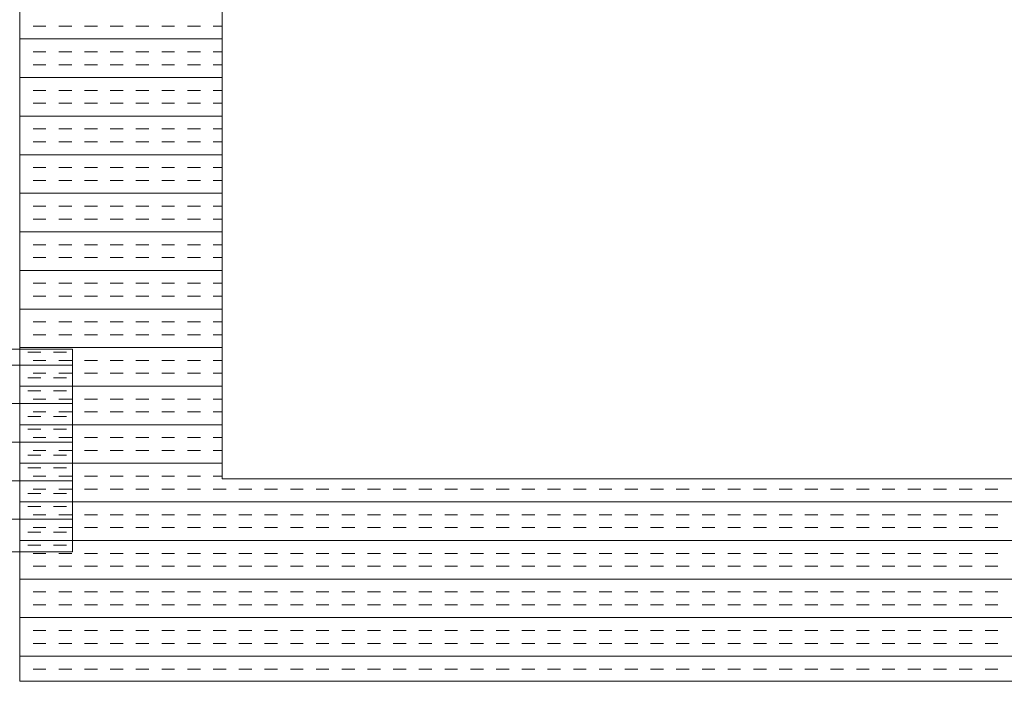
# Model space of a CAD drawing. Extents: x 3940905 to 4145695, y 925352 to 1109797.
# Tile 401 of 656: x 3986447 to 3986690, y 1100654 to 1100817. Entities that reach past the tile are written whole.
import ezdxf

# ---------------------------------------------------------------- set-up
doc = ezdxf.new("R2010")
doc.units = 0
doc.header["$LTSCALE"] = 750
doc.header["$MEASUREMENT"] = 0
doc.layers.add('CKD Equipments', color=252, linetype='CONTINUOUS', lineweight=0)

msp = doc.modelspace()

# ---------------------------------------------------------------- linework, layer by layer
at = {"layer": 'CKD Equipments'}
for p, q in [((3986446.8, 1101353.98), (3986446.8, 1100653.98)), ((3986496.8, 1101303.98), (3986496.8, 1100703.98)), ((3986459.8, 1100735.98), (3985859.8, 1100735.98)), ((3986459.8, 1100685.98), (3986459.8, 1100735.98)), ((3986496.8, 1100703.98), (3987214.8, 1100703.98)), ((3985859.8, 1100685.98), (3986459.8, 1100685.98)), ((3986446.8, 1100653.98), (3987264.8, 1100653.98))]:
    msp.add_line(p, q, dxfattribs=at)
at = {"layer": 'CKD Equipments', "color": 4, "linetype": 'Continuous'}
for p, q in [((3986446.94, 1100815.75), (3986446.8, 1100815.75)), ((3986453.29, 1100815.75), (3986450.11, 1100815.75)), ((3986459.64, 1100815.75), (3986456.46, 1100815.75)), ((3986465.99, 1100815.75), (3986462.81, 1100815.75)), ((3986472.34, 1100815.75), (3986469.16, 1100815.75)), ((3986478.69, 1100815.75), (3986475.51, 1100815.75)), ((3986485.04, 1100815.75), (3986481.86, 1100815.75)), ((3986491.39, 1100815.75), (3986488.21, 1100815.75)), ((3986496.8, 1100815.75), (3986494.56, 1100815.75)), ((3986496.8, 1100812.57), (3986446.8, 1100812.57)), ((3986446.94, 1100809.4), (3986446.8, 1100809.4)), ((3986453.29, 1100809.4), (3986450.11, 1100809.4)), ((3986459.64, 1100809.4), (3986456.46, 1100809.4)), ((3986465.99, 1100809.4), (3986462.81, 1100809.4)), ((3986472.34, 1100809.4), (3986469.16, 1100809.4)), ((3986478.69, 1100809.4), (3986475.51, 1100809.4)), ((3986485.04, 1100809.4), (3986481.86, 1100809.4)), ((3986491.39, 1100809.4), (3986488.21, 1100809.4)), ((3986496.8, 1100809.4), (3986494.56, 1100809.4)), ((3986446.94, 1100806.22), (3986446.8, 1100806.22)), ((3986453.29, 1100806.22), (3986450.11, 1100806.22)), ((3986459.64, 1100806.22), (3986456.46, 1100806.22)), ((3986465.99, 1100806.22), (3986462.81, 1100806.22)), ((3986472.34, 1100806.22), (3986469.16, 1100806.22)), ((3986478.69, 1100806.22), (3986475.51, 1100806.22)), ((3986485.04, 1100806.22), (3986481.86, 1100806.22)), ((3986491.39, 1100806.22), (3986488.21, 1100806.22)), ((3986496.8, 1100806.22), (3986494.56, 1100806.22)), ((3986496.8, 1100803.05), (3986446.8, 1100803.05)), ((3986446.94, 1100799.87), (3986446.8, 1100799.87)), ((3986453.29, 1100799.87), (3986450.11, 1100799.87)), ((3986459.64, 1100799.87), (3986456.46, 1100799.87)), ((3986465.99, 1100799.87), (3986462.81, 1100799.87)), ((3986472.34, 1100799.87), (3986469.16, 1100799.87)), ((3986478.69, 1100799.87), (3986475.51, 1100799.87)), ((3986485.04, 1100799.87), (3986481.86, 1100799.87)), ((3986491.39, 1100799.87), (3986488.21, 1100799.87)), ((3986496.8, 1100799.87), (3986494.56, 1100799.87)), ((3986446.94, 1100796.7), (3986446.8, 1100796.7)), ((3986453.29, 1100796.7), (3986450.11, 1100796.7)), ((3986459.64, 1100796.7), (3986456.46, 1100796.7)), ((3986465.99, 1100796.7), (3986462.81, 1100796.7)), ((3986472.34, 1100796.7), (3986469.16, 1100796.7)), ((3986478.69, 1100796.7), (3986475.51, 1100796.7)), ((3986485.04, 1100796.7), (3986481.86, 1100796.7)), ((3986491.39, 1100796.7), (3986488.21, 1100796.7)), ((3986496.8, 1100796.7), (3986494.56, 1100796.7)), ((3986496.8, 1100793.52), (3986446.8, 1100793.52)), ((3986446.94, 1100790.35), (3986446.8, 1100790.35)), ((3986453.29, 1100790.35), (3986450.11, 1100790.35)), ((3986459.64, 1100790.35), (3986456.46, 1100790.35)), ((3986465.99, 1100790.35), (3986462.81, 1100790.35)), ((3986472.34, 1100790.35), (3986469.16, 1100790.35)), ((3986478.69, 1100790.35), (3986475.51, 1100790.35)), ((3986485.04, 1100790.35), (3986481.86, 1100790.35)), ((3986491.39, 1100790.35), (3986488.21, 1100790.35)), ((3986496.8, 1100790.35), (3986494.56, 1100790.35)), ((3986446.94, 1100787.17), (3986446.8, 1100787.17)), ((3986453.29, 1100787.17), (3986450.11, 1100787.17)), ((3986459.64, 1100787.17), (3986456.46, 1100787.17)), ((3986465.99, 1100787.17), (3986462.81, 1100787.17)), ((3986472.34, 1100787.17), (3986469.16, 1100787.17)), ((3986478.69, 1100787.17), (3986475.51, 1100787.17)), ((3986485.04, 1100787.17), (3986481.86, 1100787.17)), ((3986491.39, 1100787.17), (3986488.21, 1100787.17)), ((3986496.8, 1100787.17), (3986494.56, 1100787.17)), ((3986496.8, 1100784), (3986446.8, 1100784)), ((3986446.94, 1100780.82), (3986446.8, 1100780.82)), ((3986453.29, 1100780.82), (3986450.11, 1100780.82)), ((3986459.64, 1100780.82), (3986456.46, 1100780.82)), ((3986465.99, 1100780.82), (3986462.81, 1100780.82)), ((3986472.34, 1100780.82), (3986469.16, 1100780.82)), ((3986478.69, 1100780.82), (3986475.51, 1100780.82)), ((3986485.04, 1100780.82), (3986481.86, 1100780.82)), ((3986491.39, 1100780.82), (3986488.21, 1100780.82)), ((3986496.8, 1100780.82), (3986494.56, 1100780.82)), ((3986446.94, 1100777.65), (3986446.8, 1100777.65)), ((3986453.29, 1100777.65), (3986450.11, 1100777.65)), ((3986459.64, 1100777.65), (3986456.46, 1100777.65)), ((3986465.99, 1100777.65), (3986462.81, 1100777.65)), ((3986472.34, 1100777.65), (3986469.16, 1100777.65)), ((3986478.69, 1100777.65), (3986475.51, 1100777.65)), ((3986485.04, 1100777.65), (3986481.86, 1100777.65)), ((3986491.39, 1100777.65), (3986488.21, 1100777.65)), ((3986496.8, 1100777.65), (3986494.56, 1100777.65)), ((3986496.8, 1100774.47), (3986446.8, 1100774.47)), ((3986446.94, 1100771.3), (3986446.8, 1100771.3)), ((3986453.29, 1100771.3), (3986450.11, 1100771.3)), ((3986459.64, 1100771.3), (3986456.46, 1100771.3)), ((3986465.99, 1100771.3), (3986462.81, 1100771.3)), ((3986472.34, 1100771.3), (3986469.16, 1100771.3)), ((3986478.69, 1100771.3), (3986475.51, 1100771.3)), ((3986485.04, 1100771.3), (3986481.86, 1100771.3)), ((3986491.39, 1100771.3), (3986488.21, 1100771.3)), ((3986496.8, 1100771.3), (3986494.56, 1100771.3)), ((3986446.94, 1100768.12), (3986446.8, 1100768.12)), ((3986453.29, 1100768.12), (3986450.11, 1100768.12)), ((3986459.64, 1100768.12), (3986456.46, 1100768.12)), ((3986465.99, 1100768.12), (3986462.81, 1100768.12)), ((3986472.34, 1100768.12), (3986469.16, 1100768.12)), ((3986478.69, 1100768.12), (3986475.51, 1100768.12)), ((3986485.04, 1100768.12), (3986481.86, 1100768.12)), ((3986491.39, 1100768.12), (3986488.21, 1100768.12)), ((3986496.8, 1100768.12), (3986494.56, 1100768.12)), ((3986496.8, 1100764.95), (3986446.8, 1100764.95)), ((3986446.94, 1100761.77), (3986446.8, 1100761.77)), ((3986453.29, 1100761.77), (3986450.11, 1100761.77)), ((3986459.64, 1100761.77), (3986456.46, 1100761.77)), ((3986465.99, 1100761.77), (3986462.81, 1100761.77)), ((3986472.34, 1100761.77), (3986469.16, 1100761.77)), ((3986478.69, 1100761.77), (3986475.51, 1100761.77)), ((3986485.04, 1100761.77), (3986481.86, 1100761.77)), ((3986491.39, 1100761.77), (3986488.21, 1100761.77)), ((3986496.8, 1100761.77), (3986494.56, 1100761.77)), ((3986446.94, 1100758.6), (3986446.8, 1100758.6)), ((3986453.29, 1100758.6), (3986450.11, 1100758.6)), ((3986459.64, 1100758.6), (3986456.46, 1100758.6)), ((3986465.99, 1100758.6), (3986462.81, 1100758.6)), ((3986472.34, 1100758.6), (3986469.16, 1100758.6)), ((3986478.69, 1100758.6), (3986475.51, 1100758.6)), ((3986485.04, 1100758.6), (3986481.86, 1100758.6)), ((3986491.39, 1100758.6), (3986488.21, 1100758.6)), ((3986496.8, 1100758.6), (3986494.56, 1100758.6)), ((3986496.8, 1100755.42), (3986446.8, 1100755.42)), ((3986446.94, 1100752.25), (3986446.8, 1100752.25)), ((3986453.29, 1100752.25), (3986450.11, 1100752.25)), ((3986459.64, 1100752.25), (3986456.46, 1100752.25)), ((3986465.99, 1100752.25), (3986462.81, 1100752.25)), ((3986472.34, 1100752.25), (3986469.16, 1100752.25)), ((3986478.69, 1100752.25), (3986475.51, 1100752.25)), ((3986485.04, 1100752.25), (3986481.86, 1100752.25)), ((3986491.39, 1100752.25), (3986488.21, 1100752.25)), ((3986496.8, 1100752.25), (3986494.56, 1100752.25)), ((3986446.94, 1100749.07), (3986446.8, 1100749.07)), ((3986453.29, 1100749.07), (3986450.11, 1100749.07)), ((3986459.64, 1100749.07), (3986456.46, 1100749.07)), ((3986465.99, 1100749.07), (3986462.81, 1100749.07)), ((3986472.34, 1100749.07), (3986469.16, 1100749.07)), ((3986478.69, 1100749.07), (3986475.51, 1100749.07)), ((3986485.04, 1100749.07), (3986481.86, 1100749.07)), ((3986491.39, 1100749.07), (3986488.21, 1100749.07)), ((3986496.8, 1100749.07), (3986494.56, 1100749.07)), ((3986496.8, 1100745.9), (3986446.8, 1100745.9)), ((3986446.94, 1100742.72), (3986446.8, 1100742.72)), ((3986453.29, 1100742.72), (3986450.11, 1100742.72)), ((3986459.64, 1100742.72), (3986456.46, 1100742.72)), ((3986465.99, 1100742.72), (3986462.81, 1100742.72)), ((3986472.34, 1100742.72), (3986469.16, 1100742.72)), ((3986478.69, 1100742.72), (3986475.51, 1100742.72)), ((3986485.04, 1100742.72), (3986481.86, 1100742.72)), ((3986491.39, 1100742.72), (3986488.21, 1100742.72)), ((3986496.8, 1100742.72), (3986494.56, 1100742.72)), ((3986446.94, 1100739.55), (3986446.8, 1100739.55)), ((3986453.29, 1100739.55), (3986450.11, 1100739.55)), ((3986459.64, 1100739.55), (3986456.46, 1100739.55)), ((3986465.99, 1100739.55), (3986462.81, 1100739.55)), ((3986472.34, 1100739.55), (3986469.16, 1100739.55)), ((3986478.69, 1100739.55), (3986475.51, 1100739.55)), ((3986485.04, 1100739.55), (3986481.86, 1100739.55)), ((3986491.39, 1100739.55), (3986488.21, 1100739.55)), ((3986496.8, 1100739.55), (3986494.56, 1100739.55)), ((3986496.8, 1100736.37), (3986446.8, 1100736.37)), ((3986451.99, 1100735.25), (3986448.81, 1100735.25)), ((3986458.34, 1100735.25), (3986455.16, 1100735.25)), ((3986459.8, 1100732.07), (3985859.8, 1100732.07)), ((3986446.94, 1100733.2), (3986446.8, 1100733.2)), ((3986453.29, 1100733.2), (3986450.11, 1100733.2)), ((3986459.64, 1100733.2), (3986456.46, 1100733.2)), ((3986465.99, 1100733.2), (3986462.81, 1100733.2)), ((3986472.34, 1100733.2), (3986469.16, 1100733.2)), ((3986478.69, 1100733.2), (3986475.51, 1100733.2)), ((3986485.04, 1100733.2), (3986481.86, 1100733.2)), ((3986491.39, 1100733.2), (3986488.21, 1100733.2)), ((3986496.8, 1100733.2), (3986494.56, 1100733.2)), ((3986446.94, 1100730.02), (3986446.8, 1100730.02)), ((3986453.29, 1100730.02), (3986450.11, 1100730.02)), ((3986459.64, 1100730.02), (3986456.46, 1100730.02)), ((3986465.99, 1100730.02), (3986462.81, 1100730.02)), ((3986472.34, 1100730.02), (3986469.16, 1100730.02)), ((3986478.69, 1100730.02), (3986475.51, 1100730.02)), ((3986485.04, 1100730.02), (3986481.86, 1100730.02)), ((3986491.39, 1100730.02), (3986488.21, 1100730.02)), ((3986496.8, 1100730.02), (3986494.56, 1100730.02)), ((3986496.8, 1100726.85), (3986446.8, 1100726.85)), ((3986451.99, 1100728.9), (3986448.81, 1100728.9)), ((3986458.34, 1100728.9), (3986455.16, 1100728.9)), ((3986451.99, 1100725.72), (3986448.81, 1100725.72)), ((3986458.34, 1100725.72), (3986455.16, 1100725.72)), ((3986459.8, 1100722.55), (3985859.8, 1100722.55)), ((3986446.94, 1100723.67), (3986446.8, 1100723.67)), ((3986453.29, 1100723.67), (3986450.11, 1100723.67)), ((3986459.64, 1100723.67), (3986456.46, 1100723.67)), ((3986465.99, 1100723.67), (3986462.81, 1100723.67)), ((3986472.34, 1100723.67), (3986469.16, 1100723.67)), ((3986478.69, 1100723.67), (3986475.51, 1100723.67)), ((3986485.04, 1100723.67), (3986481.86, 1100723.67)), ((3986491.39, 1100723.67), (3986488.21, 1100723.67)), ((3986496.8, 1100723.67), (3986494.56, 1100723.67)), ((3986446.94, 1100720.5), (3986446.8, 1100720.5)), ((3986451.99, 1100719.37), (3986448.81, 1100719.37)), ((3986453.29, 1100720.5), (3986450.11, 1100720.5)), ((3986458.34, 1100719.37), (3986455.16, 1100719.37)), ((3986459.64, 1100720.5), (3986456.46, 1100720.5)), ((3986465.99, 1100720.5), (3986462.81, 1100720.5)), ((3986472.34, 1100720.5), (3986469.16, 1100720.5)), ((3986478.69, 1100720.5), (3986475.51, 1100720.5)), ((3986485.04, 1100720.5), (3986481.86, 1100720.5)), ((3986491.39, 1100720.5), (3986488.21, 1100720.5)), ((3986496.8, 1100720.5), (3986494.56, 1100720.5)), ((3986496.8, 1100717.32), (3986446.8, 1100717.32)), ((3986451.99, 1100716.2), (3986448.81, 1100716.2)), ((3986458.34, 1100716.2), (3986455.16, 1100716.2)), ((3986459.8, 1100713.02), (3985859.8, 1100713.02)), ((3986446.94, 1100714.15), (3986446.8, 1100714.15)), ((3986453.29, 1100714.15), (3986450.11, 1100714.15)), ((3986459.64, 1100714.15), (3986456.46, 1100714.15)), ((3986465.99, 1100714.15), (3986462.81, 1100714.15)), ((3986472.34, 1100714.15), (3986469.16, 1100714.15)), ((3986478.69, 1100714.15), (3986475.51, 1100714.15)), ((3986485.04, 1100714.15), (3986481.86, 1100714.15)), ((3986491.39, 1100714.15), (3986488.21, 1100714.15)), ((3986496.8, 1100714.15), (3986494.56, 1100714.15)), ((3986446.94, 1100710.97), (3986446.8, 1100710.97)), ((3986451.99, 1100709.85), (3986448.81, 1100709.85)), ((3986453.29, 1100710.97), (3986450.11, 1100710.97)), ((3986458.34, 1100709.85), (3986455.16, 1100709.85)), ((3986459.64, 1100710.97), (3986456.46, 1100710.97)), ((3986465.99, 1100710.97), (3986462.81, 1100710.97)), ((3986472.34, 1100710.97), (3986469.16, 1100710.97)), ((3986478.69, 1100710.97), (3986475.51, 1100710.97)), ((3986485.04, 1100710.97), (3986481.86, 1100710.97)), ((3986491.39, 1100710.97), (3986488.21, 1100710.97)), ((3986496.8, 1100710.97), (3986494.56, 1100710.97)), ((3986496.8, 1100707.8), (3986446.8, 1100707.8)), ((3986451.99, 1100706.67), (3986448.81, 1100706.67)), ((3986458.34, 1100706.67), (3986455.16, 1100706.67)), ((3986459.8, 1100703.5), (3985859.8, 1100703.5)), ((3986446.94, 1100704.62), (3986446.8, 1100704.62)), ((3986453.29, 1100704.62), (3986450.11, 1100704.62)), ((3986459.64, 1100704.62), (3986456.46, 1100704.62)), ((3986465.99, 1100704.62), (3986462.81, 1100704.62)), ((3986472.34, 1100704.62), (3986469.16, 1100704.62)), ((3986478.69, 1100704.62), (3986475.51, 1100704.62)), ((3986485.04, 1100704.62), (3986481.86, 1100704.62)), ((3986491.39, 1100704.62), (3986488.21, 1100704.62)), ((3986496.8, 1100704.62), (3986494.56, 1100704.62)), ((3986446.94, 1100701.45), (3986446.8, 1100701.45)), ((3986451.99, 1100700.32), (3986448.81, 1100700.32)), ((3986453.29, 1100701.45), (3986450.11, 1100701.45)), ((3986458.34, 1100700.32), (3986455.16, 1100700.32)), ((3986459.64, 1100701.45), (3986456.46, 1100701.45)), ((3986465.99, 1100701.45), (3986462.81, 1100701.45)), ((3986472.34, 1100701.45), (3986469.16, 1100701.45)), ((3986478.69, 1100701.45), (3986475.51, 1100701.45)), ((3986485.04, 1100701.45), (3986481.86, 1100701.45)), ((3986491.39, 1100701.45), (3986488.21, 1100701.45)), ((3986497.74, 1100701.45), (3986494.56, 1100701.45)), ((3986504.09, 1100701.45), (3986500.91, 1100701.45)), ((3986510.44, 1100701.45), (3986507.26, 1100701.45)), ((3986516.79, 1100701.45), (3986513.61, 1100701.45)), ((3986523.14, 1100701.45), (3986519.96, 1100701.45)), ((3986529.49, 1100701.45), (3986526.31, 1100701.45)), ((3986535.84, 1100701.45), (3986532.66, 1100701.45)), ((3986542.19, 1100701.45), (3986539.01, 1100701.45)), ((3986548.54, 1100701.45), (3986545.36, 1100701.45)), ((3986554.89, 1100701.45), (3986551.71, 1100701.45)), ((3986561.24, 1100701.45), (3986558.06, 1100701.45)), ((3986567.59, 1100701.45), (3986564.41, 1100701.45)), ((3986573.94, 1100701.45), (3986570.76, 1100701.45)), ((3986580.29, 1100701.45), (3986577.11, 1100701.45)), ((3986586.64, 1100701.45), (3986583.46, 1100701.45)), ((3986592.99, 1100701.45), (3986589.81, 1100701.45)), ((3986599.34, 1100701.45), (3986596.16, 1100701.45)), ((3986605.69, 1100701.45), (3986602.51, 1100701.45)), ((3986612.04, 1100701.45), (3986608.86, 1100701.45)), ((3986618.39, 1100701.45), (3986615.21, 1100701.45)), ((3986624.74, 1100701.45), (3986621.56, 1100701.45)), ((3986631.09, 1100701.45), (3986627.91, 1100701.45)), ((3986637.44, 1100701.45), (3986634.26, 1100701.45)), ((3986643.79, 1100701.45), (3986640.61, 1100701.45)), ((3986650.14, 1100701.45), (3986646.96, 1100701.45)), ((3986656.49, 1100701.45), (3986653.31, 1100701.45)), ((3986662.84, 1100701.45), (3986659.66, 1100701.45)), ((3986669.19, 1100701.45), (3986666.01, 1100701.45)), ((3986675.54, 1100701.45), (3986672.36, 1100701.45)), ((3986681.89, 1100701.45), (3986678.71, 1100701.45)), ((3986688.24, 1100701.45), (3986685.06, 1100701.45)), ((3987264.8, 1100698.27), (3986446.8, 1100698.27)), ((3986446.94, 1100695.1), (3986446.8, 1100695.1)), ((3986451.99, 1100697.15), (3986448.81, 1100697.15)), ((3986453.29, 1100695.1), (3986450.11, 1100695.1)), ((3986458.34, 1100697.15), (3986455.16, 1100697.15)), ((3986459.64, 1100695.1), (3986456.46, 1100695.1)), ((3986465.99, 1100695.1), (3986462.81, 1100695.1)), ((3986472.34, 1100695.1), (3986469.16, 1100695.1)), ((3986478.69, 1100695.1), (3986475.51, 1100695.1)), ((3986485.04, 1100695.1), (3986481.86, 1100695.1)), ((3986491.39, 1100695.1), (3986488.21, 1100695.1)), ((3986497.74, 1100695.1), (3986494.56, 1100695.1)), ((3986504.09, 1100695.1), (3986500.91, 1100695.1)), ((3986510.44, 1100695.1), (3986507.26, 1100695.1)), ((3986516.79, 1100695.1), (3986513.61, 1100695.1)), ((3986523.14, 1100695.1), (3986519.96, 1100695.1)), ((3986529.49, 1100695.1), (3986526.31, 1100695.1)), ((3986535.84, 1100695.1), (3986532.66, 1100695.1)), ((3986542.19, 1100695.1), (3986539.01, 1100695.1)), ((3986548.54, 1100695.1), (3986545.36, 1100695.1)), ((3986554.89, 1100695.1), (3986551.71, 1100695.1)), ((3986561.24, 1100695.1), (3986558.06, 1100695.1)), ((3986567.59, 1100695.1), (3986564.41, 1100695.1)), ((3986573.94, 1100695.1), (3986570.76, 1100695.1)), ((3986580.29, 1100695.1), (3986577.11, 1100695.1)), ((3986586.64, 1100695.1), (3986583.46, 1100695.1)), ((3986592.99, 1100695.1), (3986589.81, 1100695.1)), ((3986599.34, 1100695.1), (3986596.16, 1100695.1)), ((3986605.69, 1100695.1), (3986602.51, 1100695.1)), ((3986612.04, 1100695.1), (3986608.86, 1100695.1)), ((3986618.39, 1100695.1), (3986615.21, 1100695.1)), ((3986624.74, 1100695.1), (3986621.56, 1100695.1)), ((3986631.09, 1100695.1), (3986627.91, 1100695.1)), ((3986637.44, 1100695.1), (3986634.26, 1100695.1)), ((3986643.79, 1100695.1), (3986640.61, 1100695.1)), ((3986650.14, 1100695.1), (3986646.96, 1100695.1)), ((3986656.49, 1100695.1), (3986653.31, 1100695.1)), ((3986662.84, 1100695.1), (3986659.66, 1100695.1)), ((3986669.19, 1100695.1), (3986666.01, 1100695.1)), ((3986675.54, 1100695.1), (3986672.36, 1100695.1)), ((3986681.89, 1100695.1), (3986678.71, 1100695.1)), ((3986688.24, 1100695.1), (3986685.06, 1100695.1)), ((3986459.8, 1100693.97), (3985859.8, 1100693.97)), ((3986446.94, 1100691.92), (3986446.8, 1100691.92)), ((3986451.99, 1100690.8), (3986448.81, 1100690.8)), ((3986453.29, 1100691.92), (3986450.11, 1100691.92)), ((3986458.34, 1100690.8), (3986455.16, 1100690.8)), ((3986459.64, 1100691.92), (3986456.46, 1100691.92)), ((3986465.99, 1100691.92), (3986462.81, 1100691.92)), ((3986472.34, 1100691.92), (3986469.16, 1100691.92)), ((3986478.69, 1100691.92), (3986475.51, 1100691.92)), ((3986485.04, 1100691.92), (3986481.86, 1100691.92)), ((3986491.39, 1100691.92), (3986488.21, 1100691.92)), ((3986497.74, 1100691.92), (3986494.56, 1100691.92)), ((3986504.09, 1100691.92), (3986500.91, 1100691.92)), ((3986510.44, 1100691.92), (3986507.26, 1100691.92)), ((3986516.79, 1100691.92), (3986513.61, 1100691.92)), ((3986523.14, 1100691.92), (3986519.96, 1100691.92)), ((3986529.49, 1100691.92), (3986526.31, 1100691.92)), ((3986535.84, 1100691.92), (3986532.66, 1100691.92)), ((3986542.19, 1100691.92), (3986539.01, 1100691.92)), ((3986548.54, 1100691.92), (3986545.36, 1100691.92)), ((3986554.89, 1100691.92), (3986551.71, 1100691.92)), ((3986561.24, 1100691.92), (3986558.06, 1100691.92)), ((3986567.59, 1100691.92), (3986564.41, 1100691.92)), ((3986573.94, 1100691.92), (3986570.76, 1100691.92)), ((3986580.29, 1100691.92), (3986577.11, 1100691.92)), ((3986586.64, 1100691.92), (3986583.46, 1100691.92)), ((3986592.99, 1100691.92), (3986589.81, 1100691.92)), ((3986599.34, 1100691.92), (3986596.16, 1100691.92)), ((3986605.69, 1100691.92), (3986602.51, 1100691.92)), ((3986612.04, 1100691.92), (3986608.86, 1100691.92)), ((3986618.39, 1100691.92), (3986615.21, 1100691.92)), ((3986624.74, 1100691.92), (3986621.56, 1100691.92)), ((3986631.09, 1100691.92), (3986627.91, 1100691.92)), ((3986637.44, 1100691.92), (3986634.26, 1100691.92)), ((3986643.79, 1100691.92), (3986640.61, 1100691.92)), ((3986650.14, 1100691.92), (3986646.96, 1100691.92)), ((3986656.49, 1100691.92), (3986653.31, 1100691.92)), ((3986662.84, 1100691.92), (3986659.66, 1100691.92)), ((3986669.19, 1100691.92), (3986666.01, 1100691.92)), ((3986675.54, 1100691.92), (3986672.36, 1100691.92)), ((3986681.89, 1100691.92), (3986678.71, 1100691.92)), ((3986688.24, 1100691.92), (3986685.06, 1100691.92)), ((3987264.8, 1100688.75), (3986446.8, 1100688.75)), ((3986446.94, 1100685.57), (3986446.8, 1100685.57)), ((3986451.99, 1100687.62), (3986448.81, 1100687.62)), ((3986453.29, 1100685.57), (3986450.11, 1100685.57)), ((3986458.34, 1100687.62), (3986455.16, 1100687.62)), ((3986459.64, 1100685.57), (3986456.46, 1100685.57)), ((3986465.99, 1100685.57), (3986462.81, 1100685.57)), ((3986472.34, 1100685.57), (3986469.16, 1100685.57)), ((3986478.69, 1100685.57), (3986475.51, 1100685.57)), ((3986485.04, 1100685.57), (3986481.86, 1100685.57)), ((3986491.39, 1100685.57), (3986488.21, 1100685.57)), ((3986497.74, 1100685.57), (3986494.56, 1100685.57)), ((3986504.09, 1100685.57), (3986500.91, 1100685.57)), ((3986510.44, 1100685.57), (3986507.26, 1100685.57)), ((3986516.79, 1100685.57), (3986513.61, 1100685.57)), ((3986523.14, 1100685.57), (3986519.96, 1100685.57)), ((3986529.49, 1100685.57), (3986526.31, 1100685.57)), ((3986535.84, 1100685.57), (3986532.66, 1100685.57)), ((3986542.19, 1100685.57), (3986539.01, 1100685.57)), ((3986548.54, 1100685.57), (3986545.36, 1100685.57)), ((3986554.89, 1100685.57), (3986551.71, 1100685.57)), ((3986561.24, 1100685.57), (3986558.06, 1100685.57)), ((3986567.59, 1100685.57), (3986564.41, 1100685.57)), ((3986573.94, 1100685.57), (3986570.76, 1100685.57)), ((3986580.29, 1100685.57), (3986577.11, 1100685.57)), ((3986586.64, 1100685.57), (3986583.46, 1100685.57)), ((3986592.99, 1100685.57), (3986589.81, 1100685.57)), ((3986599.34, 1100685.57), (3986596.16, 1100685.57)), ((3986605.69, 1100685.57), (3986602.51, 1100685.57)), ((3986612.04, 1100685.57), (3986608.86, 1100685.57)), ((3986618.39, 1100685.57), (3986615.21, 1100685.57)), ((3986624.74, 1100685.57), (3986621.56, 1100685.57)), ((3986631.09, 1100685.57), (3986627.91, 1100685.57)), ((3986637.44, 1100685.57), (3986634.26, 1100685.57)), ((3986643.79, 1100685.57), (3986640.61, 1100685.57)), ((3986650.14, 1100685.57), (3986646.96, 1100685.57)), ((3986656.49, 1100685.57), (3986653.31, 1100685.57)), ((3986662.84, 1100685.57), (3986659.66, 1100685.57)), ((3986669.19, 1100685.57), (3986666.01, 1100685.57)), ((3986675.54, 1100685.57), (3986672.36, 1100685.57)), ((3986681.89, 1100685.57), (3986678.71, 1100685.57)), ((3986688.24, 1100685.57), (3986685.06, 1100685.57)), ((3986446.94, 1100682.4), (3986446.8, 1100682.4)), ((3986453.29, 1100682.4), (3986450.11, 1100682.4)), ((3986459.64, 1100682.4), (3986456.46, 1100682.4)), ((3986465.99, 1100682.4), (3986462.81, 1100682.4)), ((3986472.34, 1100682.4), (3986469.16, 1100682.4)), ((3986478.69, 1100682.4), (3986475.51, 1100682.4)), ((3986485.04, 1100682.4), (3986481.86, 1100682.4)), ((3986491.39, 1100682.4), (3986488.21, 1100682.4)), ((3986497.74, 1100682.4), (3986494.56, 1100682.4)), ((3986504.09, 1100682.4), (3986500.91, 1100682.4)), ((3986510.44, 1100682.4), (3986507.26, 1100682.4)), ((3986516.79, 1100682.4), (3986513.61, 1100682.4)), ((3986523.14, 1100682.4), (3986519.96, 1100682.4)), ((3986529.49, 1100682.4), (3986526.31, 1100682.4)), ((3986535.84, 1100682.4), (3986532.66, 1100682.4)), ((3986542.19, 1100682.4), (3986539.01, 1100682.4)), ((3986548.54, 1100682.4), (3986545.36, 1100682.4)), ((3986554.89, 1100682.4), (3986551.71, 1100682.4)), ((3986561.24, 1100682.4), (3986558.06, 1100682.4)), ((3986567.59, 1100682.4), (3986564.41, 1100682.4)), ((3986573.94, 1100682.4), (3986570.76, 1100682.4)), ((3986580.29, 1100682.4), (3986577.11, 1100682.4)), ((3986586.64, 1100682.4), (3986583.46, 1100682.4)), ((3986592.99, 1100682.4), (3986589.81, 1100682.4)), ((3986599.34, 1100682.4), (3986596.16, 1100682.4)), ((3986605.69, 1100682.4), (3986602.51, 1100682.4)), ((3986612.04, 1100682.4), (3986608.86, 1100682.4)), ((3986618.39, 1100682.4), (3986615.21, 1100682.4)), ((3986624.74, 1100682.4), (3986621.56, 1100682.4)), ((3986631.09, 1100682.4), (3986627.91, 1100682.4)), ((3986637.44, 1100682.4), (3986634.26, 1100682.4)), ((3986643.79, 1100682.4), (3986640.61, 1100682.4)), ((3986650.14, 1100682.4), (3986646.96, 1100682.4)), ((3986656.49, 1100682.4), (3986653.31, 1100682.4)), ((3986662.84, 1100682.4), (3986659.66, 1100682.4)), ((3986669.19, 1100682.4), (3986666.01, 1100682.4)), ((3986675.54, 1100682.4), (3986672.36, 1100682.4)), ((3986681.89, 1100682.4), (3986678.71, 1100682.4)), ((3986688.24, 1100682.4), (3986685.06, 1100682.4)), ((3987264.8, 1100679.22), (3986446.8, 1100679.22)), ((3986446.94, 1100676.05), (3986446.8, 1100676.05)), ((3986453.29, 1100676.05), (3986450.11, 1100676.05)), ((3986459.64, 1100676.05), (3986456.46, 1100676.05)), ((3986465.99, 1100676.05), (3986462.81, 1100676.05)), ((3986472.34, 1100676.05), (3986469.16, 1100676.05)), ((3986478.69, 1100676.05), (3986475.51, 1100676.05)), ((3986485.04, 1100676.05), (3986481.86, 1100676.05)), ((3986491.39, 1100676.05), (3986488.21, 1100676.05)), ((3986497.74, 1100676.05), (3986494.56, 1100676.05)), ((3986504.09, 1100676.05), (3986500.91, 1100676.05)), ((3986510.44, 1100676.05), (3986507.26, 1100676.05)), ((3986516.79, 1100676.05), (3986513.61, 1100676.05)), ((3986523.14, 1100676.05), (3986519.96, 1100676.05)), ((3986529.49, 1100676.05), (3986526.31, 1100676.05)), ((3986535.84, 1100676.05), (3986532.66, 1100676.05)), ((3986542.19, 1100676.05), (3986539.01, 1100676.05)), ((3986548.54, 1100676.05), (3986545.36, 1100676.05)), ((3986554.89, 1100676.05), (3986551.71, 1100676.05)), ((3986561.24, 1100676.05), (3986558.06, 1100676.05)), ((3986567.59, 1100676.05), (3986564.41, 1100676.05)), ((3986573.94, 1100676.05), (3986570.76, 1100676.05)), ((3986580.29, 1100676.05), (3986577.11, 1100676.05)), ((3986586.64, 1100676.05), (3986583.46, 1100676.05)), ((3986592.99, 1100676.05), (3986589.81, 1100676.05)), ((3986599.34, 1100676.05), (3986596.16, 1100676.05)), ((3986605.69, 1100676.05), (3986602.51, 1100676.05)), ((3986612.04, 1100676.05), (3986608.86, 1100676.05)), ((3986618.39, 1100676.05), (3986615.21, 1100676.05)), ((3986624.74, 1100676.05), (3986621.56, 1100676.05)), ((3986631.09, 1100676.05), (3986627.91, 1100676.05)), ((3986637.44, 1100676.05), (3986634.26, 1100676.05)), ((3986643.79, 1100676.05), (3986640.61, 1100676.05)), ((3986650.14, 1100676.05), (3986646.96, 1100676.05)), ((3986656.49, 1100676.05), (3986653.31, 1100676.05)), ((3986662.84, 1100676.05), (3986659.66, 1100676.05)), ((3986669.19, 1100676.05), (3986666.01, 1100676.05)), ((3986675.54, 1100676.05), (3986672.36, 1100676.05)), ((3986681.89, 1100676.05), (3986678.71, 1100676.05)), ((3986688.24, 1100676.05), (3986685.06, 1100676.05)), ((3986446.94, 1100672.87), (3986446.8, 1100672.87)), ((3986453.29, 1100672.87), (3986450.11, 1100672.87)), ((3986459.64, 1100672.87), (3986456.46, 1100672.87)), ((3986465.99, 1100672.87), (3986462.81, 1100672.87)), ((3986472.34, 1100672.87), (3986469.16, 1100672.87)), ((3986478.69, 1100672.87), (3986475.51, 1100672.87)), ((3986485.04, 1100672.87), (3986481.86, 1100672.87)), ((3986491.39, 1100672.87), (3986488.21, 1100672.87)), ((3986497.74, 1100672.87), (3986494.56, 1100672.87)), ((3986504.09, 1100672.87), (3986500.91, 1100672.87)), ((3986510.44, 1100672.87), (3986507.26, 1100672.87)), ((3986516.79, 1100672.87), (3986513.61, 1100672.87)), ((3986523.14, 1100672.87), (3986519.96, 1100672.87)), ((3986529.49, 1100672.87), (3986526.31, 1100672.87)), ((3986535.84, 1100672.87), (3986532.66, 1100672.87)), ((3986542.19, 1100672.87), (3986539.01, 1100672.87)), ((3986548.54, 1100672.87), (3986545.36, 1100672.87)), ((3986554.89, 1100672.87), (3986551.71, 1100672.87)), ((3986561.24, 1100672.87), (3986558.06, 1100672.87)), ((3986567.59, 1100672.87), (3986564.41, 1100672.87)), ((3986573.94, 1100672.87), (3986570.76, 1100672.87)), ((3986580.29, 1100672.87), (3986577.11, 1100672.87)), ((3986586.64, 1100672.87), (3986583.46, 1100672.87)), ((3986592.99, 1100672.87), (3986589.81, 1100672.87)), ((3986599.34, 1100672.87), (3986596.16, 1100672.87)), ((3986605.69, 1100672.87), (3986602.51, 1100672.87)), ((3986612.04, 1100672.87), (3986608.86, 1100672.87)), ((3986618.39, 1100672.87), (3986615.21, 1100672.87)), ((3986624.74, 1100672.87), (3986621.56, 1100672.87)), ((3986631.09, 1100672.87), (3986627.91, 1100672.87)), ((3986637.44, 1100672.87), (3986634.26, 1100672.87)), ((3986643.79, 1100672.87), (3986640.61, 1100672.87)), ((3986650.14, 1100672.87), (3986646.96, 1100672.87)), ((3986656.49, 1100672.87), (3986653.31, 1100672.87)), ((3986662.84, 1100672.87), (3986659.66, 1100672.87)), ((3986669.19, 1100672.87), (3986666.01, 1100672.87)), ((3986675.54, 1100672.87), (3986672.36, 1100672.87)), ((3986681.89, 1100672.87), (3986678.71, 1100672.87)), ((3986688.24, 1100672.87), (3986685.06, 1100672.87)), ((3987264.8, 1100669.7), (3986446.8, 1100669.7)), ((3986446.94, 1100666.52), (3986446.8, 1100666.52)), ((3986453.29, 1100666.52), (3986450.11, 1100666.52)), ((3986459.64, 1100666.52), (3986456.46, 1100666.52)), ((3986465.99, 1100666.52), (3986462.81, 1100666.52)), ((3986472.34, 1100666.52), (3986469.16, 1100666.52)), ((3986478.69, 1100666.52), (3986475.51, 1100666.52)), ((3986485.04, 1100666.52), (3986481.86, 1100666.52)), ((3986491.39, 1100666.52), (3986488.21, 1100666.52)), ((3986497.74, 1100666.52), (3986494.56, 1100666.52)), ((3986504.09, 1100666.52), (3986500.91, 1100666.52)), ((3986510.44, 1100666.52), (3986507.26, 1100666.52)), ((3986516.79, 1100666.52), (3986513.61, 1100666.52)), ((3986523.14, 1100666.52), (3986519.96, 1100666.52)), ((3986529.49, 1100666.52), (3986526.31, 1100666.52)), ((3986535.84, 1100666.52), (3986532.66, 1100666.52)), ((3986542.19, 1100666.52), (3986539.01, 1100666.52)), ((3986548.54, 1100666.52), (3986545.36, 1100666.52)), ((3986554.89, 1100666.52), (3986551.71, 1100666.52)), ((3986561.24, 1100666.52), (3986558.06, 1100666.52)), ((3986567.59, 1100666.52), (3986564.41, 1100666.52)), ((3986573.94, 1100666.52), (3986570.76, 1100666.52)), ((3986580.29, 1100666.52), (3986577.11, 1100666.52)), ((3986586.64, 1100666.52), (3986583.46, 1100666.52)), ((3986592.99, 1100666.52), (3986589.81, 1100666.52)), ((3986599.34, 1100666.52), (3986596.16, 1100666.52)), ((3986605.69, 1100666.52), (3986602.51, 1100666.52)), ((3986612.04, 1100666.52), (3986608.86, 1100666.52)), ((3986618.39, 1100666.52), (3986615.21, 1100666.52)), ((3986624.74, 1100666.52), (3986621.56, 1100666.52)), ((3986631.09, 1100666.52), (3986627.91, 1100666.52)), ((3986637.44, 1100666.52), (3986634.26, 1100666.52)), ((3986643.79, 1100666.52), (3986640.61, 1100666.52)), ((3986650.14, 1100666.52), (3986646.96, 1100666.52)), ((3986656.49, 1100666.52), (3986653.31, 1100666.52)), ((3986662.84, 1100666.52), (3986659.66, 1100666.52)), ((3986669.19, 1100666.52), (3986666.01, 1100666.52)), ((3986675.54, 1100666.52), (3986672.36, 1100666.52)), ((3986681.89, 1100666.52), (3986678.71, 1100666.52)), ((3986688.24, 1100666.52), (3986685.06, 1100666.52)), ((3986446.94, 1100663.35), (3986446.8, 1100663.35)), ((3986453.29, 1100663.35), (3986450.11, 1100663.35)), ((3986459.64, 1100663.35), (3986456.46, 1100663.35)), ((3986465.99, 1100663.35), (3986462.81, 1100663.35)), ((3986472.34, 1100663.35), (3986469.16, 1100663.35)), ((3986478.69, 1100663.35), (3986475.51, 1100663.35)), ((3986485.04, 1100663.35), (3986481.86, 1100663.35)), ((3986491.39, 1100663.35), (3986488.21, 1100663.35)), ((3986497.74, 1100663.35), (3986494.56, 1100663.35)), ((3986504.09, 1100663.35), (3986500.91, 1100663.35)), ((3986510.44, 1100663.35), (3986507.26, 1100663.35)), ((3986516.79, 1100663.35), (3986513.61, 1100663.35)), ((3986523.14, 1100663.35), (3986519.96, 1100663.35)), ((3986529.49, 1100663.35), (3986526.31, 1100663.35)), ((3986535.84, 1100663.35), (3986532.66, 1100663.35)), ((3986542.19, 1100663.35), (3986539.01, 1100663.35)), ((3986548.54, 1100663.35), (3986545.36, 1100663.35)), ((3986554.89, 1100663.35), (3986551.71, 1100663.35)), ((3986561.24, 1100663.35), (3986558.06, 1100663.35)), ((3986567.59, 1100663.35), (3986564.41, 1100663.35)), ((3986573.94, 1100663.35), (3986570.76, 1100663.35)), ((3986580.29, 1100663.35), (3986577.11, 1100663.35)), ((3986586.64, 1100663.35), (3986583.46, 1100663.35)), ((3986592.99, 1100663.35), (3986589.81, 1100663.35)), ((3986599.34, 1100663.35), (3986596.16, 1100663.35)), ((3986605.69, 1100663.35), (3986602.51, 1100663.35)), ((3986612.04, 1100663.35), (3986608.86, 1100663.35)), ((3986618.39, 1100663.35), (3986615.21, 1100663.35)), ((3986624.74, 1100663.35), (3986621.56, 1100663.35)), ((3986631.09, 1100663.35), (3986627.91, 1100663.35)), ((3986637.44, 1100663.35), (3986634.26, 1100663.35)), ((3986643.79, 1100663.35), (3986640.61, 1100663.35)), ((3986650.14, 1100663.35), (3986646.96, 1100663.35)), ((3986656.49, 1100663.35), (3986653.31, 1100663.35)), ((3986662.84, 1100663.35), (3986659.66, 1100663.35)), ((3986669.19, 1100663.35), (3986666.01, 1100663.35)), ((3986675.54, 1100663.35), (3986672.36, 1100663.35)), ((3986681.89, 1100663.35), (3986678.71, 1100663.35)), ((3986688.24, 1100663.35), (3986685.06, 1100663.35)), ((3987264.8, 1100660.17), (3986446.8, 1100660.17)), ((3986446.94, 1100657), (3986446.8, 1100657)), ((3986453.29, 1100657), (3986450.11, 1100657)), ((3986459.64, 1100657), (3986456.46, 1100657)), ((3986465.99, 1100657), (3986462.81, 1100657)), ((3986472.34, 1100657), (3986469.16, 1100657)), ((3986478.69, 1100657), (3986475.51, 1100657)), ((3986485.04, 1100657), (3986481.86, 1100657)), ((3986491.39, 1100657), (3986488.21, 1100657)), ((3986497.74, 1100657), (3986494.56, 1100657)), ((3986504.09, 1100657), (3986500.91, 1100657)), ((3986510.44, 1100657), (3986507.26, 1100657)), ((3986516.79, 1100657), (3986513.61, 1100657)), ((3986523.14, 1100657), (3986519.96, 1100657)), ((3986529.49, 1100657), (3986526.31, 1100657)), ((3986535.84, 1100657), (3986532.66, 1100657)), ((3986542.19, 1100657), (3986539.01, 1100657)), ((3986548.54, 1100657), (3986545.36, 1100657)), ((3986554.89, 1100657), (3986551.71, 1100657)), ((3986561.24, 1100657), (3986558.06, 1100657)), ((3986567.59, 1100657), (3986564.41, 1100657)), ((3986573.94, 1100657), (3986570.76, 1100657)), ((3986580.29, 1100657), (3986577.11, 1100657)), ((3986586.64, 1100657), (3986583.46, 1100657)), ((3986592.99, 1100657), (3986589.81, 1100657)), ((3986599.34, 1100657), (3986596.16, 1100657)), ((3986605.69, 1100657), (3986602.51, 1100657)), ((3986612.04, 1100657), (3986608.86, 1100657)), ((3986618.39, 1100657), (3986615.21, 1100657)), ((3986624.74, 1100657), (3986621.56, 1100657)), ((3986631.09, 1100657), (3986627.91, 1100657)), ((3986637.44, 1100657), (3986634.26, 1100657)), ((3986643.79, 1100657), (3986640.61, 1100657)), ((3986650.14, 1100657), (3986646.96, 1100657)), ((3986656.49, 1100657), (3986653.31, 1100657)), ((3986662.84, 1100657), (3986659.66, 1100657)), ((3986669.19, 1100657), (3986666.01, 1100657)), ((3986675.54, 1100657), (3986672.36, 1100657)), ((3986681.89, 1100657), (3986678.71, 1100657)), ((3986688.24, 1100657), (3986685.06, 1100657))]:
    msp.add_line(p, q, dxfattribs=at)

doc.saveas('drawing.dxf')
